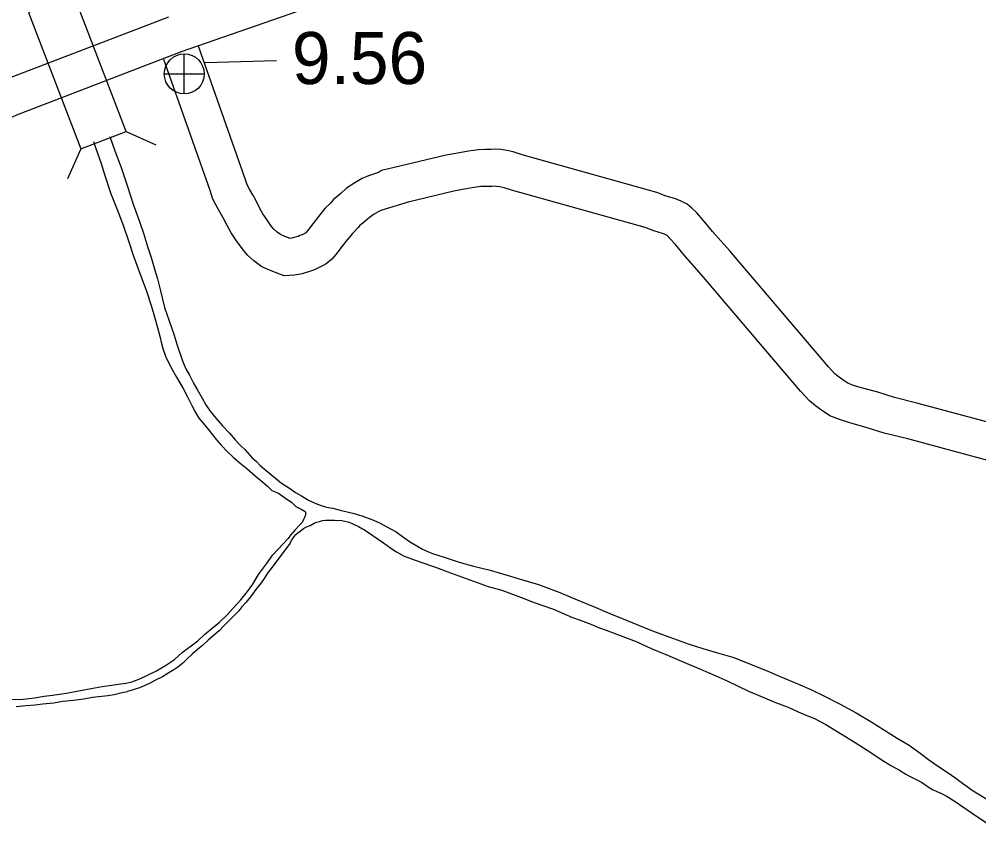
# Model space of a CAD drawing. Extents: x -939622 to -934222, y 1383701 to 1385301.
# Drawn here: x -935759.22 to -935735.82, y 1384182.33 to 1384202.11 of the extents above; entities that cross this region are included whole.
import ezdxf

# ---------------------------------------------------------------- set-up
doc = ezdxf.new("R2010")
doc.units = 0
for name, color, linetype in [('Level 10', 7, 'Continuous'), ('Level 15', 7, 'Continuous'), ('Level 20', 7, 'Continuous'), ('Level 25', 7, 'Continuous'), ('Level 26', 7, 'Continuous'), ('Level 9', 7, 'Continuous')]:
    doc.layers.add(name, color=color, linetype=linetype)

msp = doc.modelspace()

# ---------------------------------------------------------------- linework, layer by layer
at = {"layer": 'Level 10'}
for points in [[(-935734.698, 1384192.043), (-935737.331, 1384192.749), (-935737.883, 1384192.889), (-935738.289, 1384193.016), (-935738.714, 1384193.136), (-935738.9, 1384193.192), (-935739.036, 1384193.246), (-935739.14, 1384193.315), (-935739.251, 1384193.399), (-935739.335, 1384193.466), (-935739.491, 1384193.638), (-935741.902, 1384196.469), (-935742.312, 1384196.936), (-935742.542, 1384197.212), (-935742.701, 1384197.385), (-935742.818, 1384197.499), (-935742.931, 1384197.601), (-935743.1, 1384197.681), (-935743.242, 1384197.736), (-935743.449, 1384197.798), (-935743.674, 1384197.886), (-935746.958, 1384198.804), (-935747.171, 1384198.872), (-935747.333, 1384198.904), (-935747.479, 1384198.93), (-935747.601, 1384198.936), (-935747.712, 1384198.933), (-935747.86, 1384198.928), (-935748.023, 1384198.927), (-935748.267, 1384198.894), (-935748.576, 1384198.838), (-935748.805, 1384198.796), (-935750.111, 1384198.486), (-935750.383, 1384198.423), (-935750.456, 1384198.369), (-935750.698, 1384198.294), (-935750.858, 1384198.222), (-935751.035, 1384198.121), (-935751.238, 1384197.986), (-935751.376, 1384197.86), (-935751.554, 1384197.716), (-935751.62, 1384197.636), (-935751.762, 1384197.49), (-935751.923, 1384197.298), (-935752.059, 1384197.124), (-935752.19, 1384196.952), (-935752.232, 1384196.905), (-935752.259, 1384196.881), (-935752.268, 1384196.876), (-935752.316, 1384196.852), (-935752.376, 1384196.832), (-935752.42, 1384196.815), (-935752.448, 1384196.807), (-935752.515, 1384196.785), (-935752.537, 1384196.778), (-935752.546, 1384196.776), (-935752.61, 1384196.765), (-935752.611, 1384196.765), (-935752.74, 1384196.815), (-935752.849, 1384196.86), (-935752.928, 1384196.921), (-935753.009, 1384196.989), (-935753.065, 1384197.058), (-935753.181, 1384197.225), (-935753.28, 1384197.366), (-935753.355, 1384197.511), (-935753.45, 1384197.693), (-935753.522, 1384197.824), (-935753.603, 1384197.964), (-935753.661, 1384198.073), (-935753.704, 1384198.213), (-935754.848, 1384201.447)], [(-935734.915, 1384191.169), (-935737.558, 1384191.878), (-935738.129, 1384192.022), (-935738.546, 1384192.153), (-935738.966, 1384192.272), (-935739.197, 1384192.341), (-935739.455, 1384192.444), (-935739.662, 1384192.581), (-935739.803, 1384192.688), (-935739.952, 1384192.807), (-935740.167, 1384193.044), (-935742.582, 1384195.88), (-935742.996, 1384196.351), (-935743.22, 1384196.62), (-935743.347, 1384196.757), (-935743.433, 1384196.841), (-935743.437, 1384196.845), (-935743.456, 1384196.854), (-935743.533, 1384196.884), (-935743.743, 1384196.947), (-935743.96, 1384197.032), (-935747.217, 1384197.941), (-935747.396, 1384197.999), (-935747.499, 1384198.019), (-935747.582, 1384198.034), (-935747.61, 1384198.036), (-935747.684, 1384198.033), (-935747.842, 1384198.029), (-935747.96, 1384198.027), (-935748.127, 1384198.005), (-935748.414, 1384197.953), (-935748.62, 1384197.915), (-935749.736, 1384197.65), (-935750.379, 1384197.45), (-935750.449, 1384197.419), (-935750.561, 1384197.355), (-935750.681, 1384197.275), (-935750.788, 1384197.177), (-935750.92, 1384197.071), (-935750.952, 1384197.033), (-935751.094, 1384196.887), (-935751.222, 1384196.733), (-935751.346, 1384196.574), (-935751.497, 1384196.377), (-935751.599, 1384196.263), (-935751.73, 1384196.149), (-935751.838, 1384196.085), (-935751.984, 1384196.013), (-935752.044, 1384195.994), (-935752.067, 1384195.986), (-935752.142, 1384195.957), (-935752.191, 1384195.944), (-935752.225, 1384195.933), (-935752.316, 1384195.901), (-935752.401, 1384195.888), (-935752.51, 1384195.869), (-935752.754, 1384195.856), (-935753.074, 1384195.979), (-935753.304, 1384196.074), (-935753.495, 1384196.221), (-935753.654, 1384196.356), (-935753.784, 1384196.516), (-935753.919, 1384196.709), (-935754.051, 1384196.898), (-935754.154, 1384197.096), (-935754.244, 1384197.27), (-935754.306, 1384197.382), (-935754.389, 1384197.526), (-935754.496, 1384197.725), (-935754.559, 1384197.93), (-935755.687, 1384201.121)]]:
    msp.add_lwpolyline(points, dxfattribs=at)
at = {"layer": 'Level 15'}
for points in [[(-935749.382, 1384203.358), (-935755.271, 1384201.308), (-935759.282, 1384199.77), (-935759.687, 1384199.587), (-935759.871, 1384199.485), (-935760.048, 1384199.392), (-935760.225, 1384199.314), (-935760.38, 1384199.266), (-935760.516, 1384199.224), (-935760.619, 1384199.184), (-935760.748, 1384199.139), (-935760.987, 1384199.041), (-935765.089, 1384197.48), (-935766.085, 1384197.054), (-935766.378, 1384196.948), (-935766.705, 1384196.796), (-935767.138, 1384196.571), (-935767.375, 1384196.473), (-935767.653, 1384196.358), (-935768.018, 1384196.194), (-935768.249, 1384196.124), (-935768.437, 1384196.06), (-935768.497, 1384196.034), (-935768.882, 1384195.84)], [(-935755.58, 1384202.153), (-935759.63, 1384200.601), (-935760.093, 1384200.391), (-935760.298, 1384200.277), (-935760.439, 1384200.203), (-935760.54, 1384200.158), (-935760.646, 1384200.126), (-935760.812, 1384200.074), (-935760.929, 1384200.029), (-935761.066, 1384199.981), (-935761.318, 1384199.878), (-935765.426, 1384198.315), (-935766.416, 1384197.892), (-935766.721, 1384197.781), (-935767.102, 1384197.604), (-935767.519, 1384197.387), (-935767.719, 1384197.304), (-935768.009, 1384197.185), (-935768.334, 1384197.039), (-935768.525, 1384196.981), (-935768.764, 1384196.9), (-935768.88, 1384196.848), (-935769.286, 1384196.644)]]:
    msp.add_lwpolyline(points, dxfattribs=at)
at = {"layer": 'Level 20'}
for p, q in [((-935756.608, 1384199.369), (-935755.885, 1384199.046)), ((-935757.717, 1384198.944), (-935758.04, 1384198.22))]:
    msp.add_line(p, q, dxfattribs=at)
msp.add_lwpolyline([(-935756.608, 1384199.369), (-935757.883, 1384202.697), (-935758.992, 1384202.272), (-935757.717, 1384198.944)], close=True, dxfattribs=at)
at = {"layer": 'Level 25'}
msp.add_line((-935754.685, 1384201.051), (-935752.947, 1384201.103), dxfattribs=at)
at = {"layer": 'Level 26'}
for p, q in [((-935755.193, 1384200.286), (-935755.193, 1384201.261)), ((-935755.68, 1384200.774), (-935754.705, 1384200.774))]:
    msp.add_line(p, q, dxfattribs=at)
msp.add_circle((-935755.193, 1384200.774), 0.487, dxfattribs=at)
at = {"layer": 'Level 9'}
for points in [[(-935757.402, 1384199.125), (-935757.366, 1384199.004), (-935757.222, 1384198.587), (-935757.119, 1384198.272), (-935756.988, 1384197.878), (-935756.832, 1384197.468), (-935756.685, 1384197.09), (-935756.544, 1384196.682), (-935756.438, 1384196.357), (-935756.262, 1384195.869), (-935756.122, 1384195.503), (-935755.99, 1384195.104), (-935755.917, 1384194.857), (-935755.843, 1384194.594), (-935755.782, 1384194.352), (-935755.757, 1384194.239), (-935755.717, 1384194.086), (-935755.648, 1384193.899), (-935755.517, 1384193.626), (-935755.381, 1384193.384), (-935755.217, 1384193.106), (-935755.115, 1384192.907), (-935755.006, 1384192.691), (-935754.927, 1384192.543), (-935754.836, 1384192.386), (-935754.733, 1384192.26), (-935754.587, 1384192.084), (-935754.403, 1384191.855), (-935754.291, 1384191.723), (-935754.137, 1384191.562), (-935754.001, 1384191.431), (-935753.826, 1384191.286), (-935753.669, 1384191.155), (-935753.466, 1384190.978), (-935753.328, 1384190.868), (-935753.172, 1384190.734), (-935753.054, 1384190.626), (-935752.897, 1384190.556), (-935752.753, 1384190.449), (-935752.569, 1384190.328), (-935752.471, 1384190.232), (-935752.395, 1384190.192), (-935752.343, 1384190.164), (-935752.245, 1384190.112), (-935752.239, 1384190.089), (-935752.232, 1384190.062), (-935752.234, 1384190.047), (-935752.237, 1384190.037), (-935752.245, 1384190.007), (-935752.254, 1384189.986), (-935752.262, 1384189.961), (-935752.284, 1384189.919), (-935752.321, 1384189.845), (-935752.399, 1384189.762), (-935752.486, 1384189.66), (-935752.547, 1384189.595), (-935752.605, 1384189.53), (-935752.66, 1384189.456)], [(-935757.009, 1384199.249), (-935756.884, 1384198.896), (-935756.734, 1384198.497), (-935756.576, 1384198.029), (-935756.434, 1384197.573), (-935756.287, 1384197.178), (-935756.185, 1384196.895), (-935756.085, 1384196.564), (-935755.993, 1384196.272), (-935755.909, 1384195.994), (-935755.846, 1384195.78), (-935755.768, 1384195.484), (-935755.672, 1384195.081), (-935755.56, 1384194.759), (-935755.449, 1384194.429), (-935755.366, 1384194.163), (-935755.234, 1384193.779), (-935755.153, 1384193.583), (-935755.068, 1384193.432), (-935754.966, 1384193.24), (-935754.875, 1384193.083), (-935754.758, 1384192.873), (-935754.669, 1384192.71), (-935754.559, 1384192.557), (-935754.457, 1384192.428), (-935754.364, 1384192.322), (-935754.258, 1384192.199), (-935754.091, 1384192.021), (-935753.948, 1384191.854), (-935753.818, 1384191.719), (-935753.714, 1384191.623), (-935753.543, 1384191.427), (-935753.432, 1384191.328), (-935753.339, 1384191.234), (-935753.195, 1384191.112), (-935752.968, 1384190.921), (-935752.82, 1384190.799), (-935752.631, 1384190.675), (-935752.478, 1384190.575), (-935752.335, 1384190.492), (-935752.164, 1384190.383), (-935751.988, 1384190.304), (-935751.855, 1384190.254), (-935751.725, 1384190.216), (-935751.571, 1384190.19), (-935751.39, 1384190.142), (-935751.224, 1384190.102), (-935751.052, 1384190.059), (-935750.838, 1384189.999), (-935750.577, 1384189.896), (-935750.416, 1384189.823), (-935750.252, 1384189.74), (-935750.03, 1384189.612), (-935749.874, 1384189.499), (-935749.699, 1384189.381), (-935749.388, 1384189.192), (-935749.164, 1384189.097), (-935748.861, 1384188.995), (-935748.492, 1384188.877), (-935748.142, 1384188.776), (-935747.735, 1384188.68), (-935747.294, 1384188.552), (-935746.946, 1384188.446), (-935746.557, 1384188.328)], [(-935752.62, 1384189.327), (-935752.589, 1384189.386), (-935752.546, 1384189.453), (-935752.511, 1384189.499), (-935752.471, 1384189.552), (-935752.427, 1384189.589), (-935752.369, 1384189.633), (-935752.284, 1384189.696), (-935752.21, 1384189.734), (-935752.121, 1384189.77), (-935752.027, 1384189.824), (-935751.968, 1384189.85), (-935751.9, 1384189.87), (-935751.825, 1384189.888), (-935751.748, 1384189.896), (-935751.682, 1384189.901), (-935751.622, 1384189.9), (-935751.529, 1384189.897), (-935751.445, 1384189.893), (-935751.389, 1384189.898), (-935751.28, 1384189.874), (-935751.205, 1384189.859), (-935751.114, 1384189.825), (-935751.065, 1384189.8), (-935750.947, 1384189.743), (-935750.846, 1384189.689), (-935750.795, 1384189.66), (-935750.623, 1384189.539), (-935750.489, 1384189.45), (-935750.339, 1384189.349), (-935750.161, 1384189.217), (-935750.021, 1384189.131), (-935749.835, 1384189.025), (-935749.656, 1384188.955), (-935749.399, 1384188.87), (-935749.072, 1384188.753), (-935748.767, 1384188.643), (-935747.783, 1384188.285), (-935747.448, 1384188.193), (-935746.999, 1384188.023), (-935746.73, 1384187.917), (-935746.473, 1384187.828), (-935746.191, 1384187.729), (-935745.727, 1384187.529), (-935745.542, 1384187.466), (-935745.279, 1384187.365), (-935745.097, 1384187.287), (-935744.906, 1384187.217), (-935744.57, 1384187.089), (-935744.179, 1384186.945), (-935743.809, 1384186.773), (-935743.415, 1384186.613), (-935742.905, 1384186.391), (-935742.605, 1384186.268), (-935742.238, 1384186.105), (-935741.946, 1384185.972), (-935741.442, 1384185.735), (-935741.102, 1384185.595), (-935740.784, 1384185.46), (-935740.475, 1384185.34), (-935740.229, 1384185.231), (-935740.02, 1384185.141), (-935739.826, 1384185.063), (-935739.552, 1384184.923), (-935738.838, 1384184.482), (-935738.429, 1384184.218), (-935738.178, 1384184.051), (-935737.95, 1384183.916), (-935737.761, 1384183.805), (-935737.602, 1384183.707), (-935737.532, 1384183.67), (-935737.35, 1384183.58), (-935737.222, 1384183.515), (-935737.032, 1384183.385), (-935736.956, 1384183.336), (-935736.847, 1384183.288), (-935736.732, 1384183.241), (-935736.622, 1384183.178), (-935736.399, 1384183.04), (-935735.855, 1384182.669), (-935735.333, 1384182.33)], [(-935752.62, 1384189.327), (-935752.902, 1384188.95), (-935753.11, 1384188.679), (-935753.167, 1384188.605), (-935753.245, 1384188.479), (-935753.316, 1384188.375), (-935753.446, 1384188.208), (-935753.579, 1384188.03), (-935753.695, 1384187.897), (-935753.787, 1384187.786), (-935753.865, 1384187.69), (-935753.964, 1384187.582), (-935754.086, 1384187.461), (-935754.226, 1384187.324), (-935754.342, 1384187.206), (-935754.485, 1384187.079), (-935754.608, 1384186.973), (-935754.739, 1384186.857), (-935754.876, 1384186.742), (-935754.999, 1384186.633), (-935755.119, 1384186.524), (-935755.238, 1384186.409), (-935755.349, 1384186.318), (-935755.443, 1384186.252), (-935755.569, 1384186.176), (-935755.722, 1384186.085), (-935755.911, 1384185.989), (-935756.044, 1384185.918), (-935756.171, 1384185.86), (-935756.286, 1384185.815), (-935756.435, 1384185.768), (-935756.574, 1384185.725)], [(-935755.24, 1384186.671), (-935754.859, 1384186.959), (-935754.696, 1384187.114), (-935754.509, 1384187.271), (-935754.336, 1384187.414), (-935754.141, 1384187.598), (-935754.005, 1384187.746), (-935753.816, 1384187.959), (-935753.651, 1384188.157), (-935753.522, 1384188.341), (-935753.379, 1384188.574), (-935753.189, 1384188.833), (-935753.031, 1384189.054), (-935752.66, 1384189.456)], [(-935746.557, 1384188.328), (-935746.039, 1384188.137), (-935745.617, 1384187.96), (-935745.214, 1384187.792), (-935744.817, 1384187.626), (-935744.398, 1384187.453), (-935744.123, 1384187.341), (-935743.735, 1384187.187), (-935743.359, 1384187.045), (-935742.908, 1384186.882), (-935742.548, 1384186.772), (-935742.195, 1384186.666), (-935741.799, 1384186.549), (-935741.451, 1384186.418), (-935741.026, 1384186.244), (-935740.665, 1384186.087), (-935740.22, 1384185.902), (-935739.922, 1384185.77), (-935739.588, 1384185.609), (-935739.205, 1384185.413), (-935738.815, 1384185.202), (-935738.431, 1384184.976), (-935738.12, 1384184.784), (-935737.811, 1384184.589), (-935737.525, 1384184.417), (-935737.255, 1384184.224), (-935737.05, 1384184.071), (-935736.854, 1384183.926), (-935736.595, 1384183.757), (-935736.387, 1384183.612), (-935736.224, 1384183.488), (-935735.958, 1384183.307), (-935735.571, 1384183.069)], [(-935759.395, 1384185.529), (-935759.117, 1384185.537), (-935758.843, 1384185.573), (-935758.61, 1384185.613), (-935758.401, 1384185.637), (-935758.064, 1384185.683), (-935757.892, 1384185.718), (-935757.68, 1384185.755), (-935757.463, 1384185.795), (-935757.192, 1384185.845), (-935756.962, 1384185.879), (-935756.804, 1384185.899), (-935756.616, 1384185.931), (-935756.471, 1384185.963), (-935756.275, 1384186.032), (-935756.089, 1384186.122), (-935755.87, 1384186.228), (-935755.623, 1384186.37), (-935755.432, 1384186.506), (-935755.24, 1384186.671)], [(-935759.289, 1384185.358), (-935759.047, 1384185.38), (-935758.823, 1384185.399), (-935758.638, 1384185.422), (-935758.369, 1384185.451), (-935758.154, 1384185.488), (-935757.895, 1384185.517), (-935757.644, 1384185.548), (-935757.433, 1384185.585), (-935757.057, 1384185.626), (-935756.904, 1384185.649), (-935756.705, 1384185.7), (-935756.574, 1384185.725)]]:
    msp.add_lwpolyline(points, dxfattribs=at)

# ---------------------------------------------------------------- texts
at = {"layer": 'Level 25'}
msp.add_text('9.56', height=1.2672, dxfattribs=at).set_placement((-935752.569, 1384200.527))

doc.saveas('drawing.dxf')
